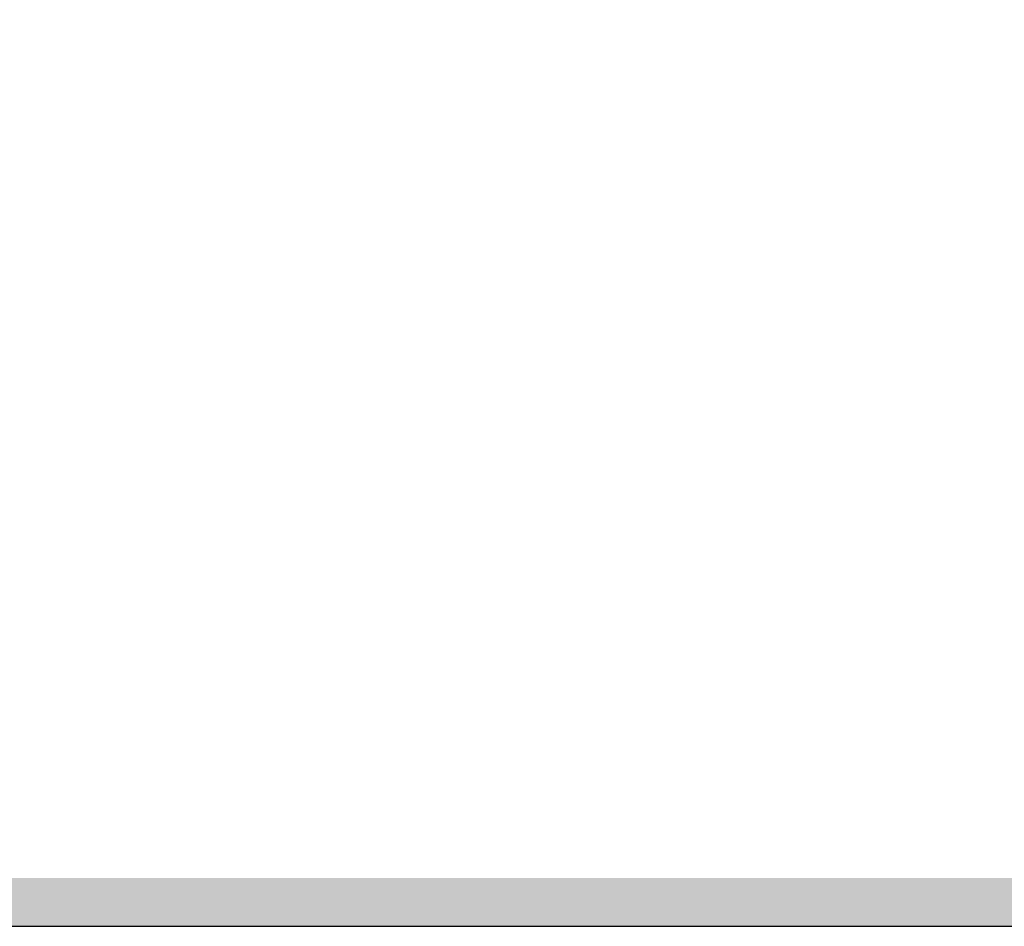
# Model space of a CAD drawing. Header units: millimetres. Extents: x 786 to 42540, y -7760 to 3796.
# Tile 275 of 656: x 42277 to 42359, y -5750 to -5675. Entities that reach past the tile are written whole.
import ezdxf

# ---------------------------------------------------------------- set-up
doc = ezdxf.new("R2010")
doc.units = ezdxf.units.MM
doc.layers.add('A-FLOR', color=7, linetype='Continuous', lineweight=13)
doc.layers.add('A-FLOR-PATT', color=7, linetype='Continuous', lineweight=25)

msp = doc.modelspace()

# ---------------------------------------------------------------- hatches: boundary and pattern name
at = {"layer": 'A-FLOR-PATT', "lineweight": 5}
h = msp.add_hatch(dxfattribs=at)
h.set_pattern_fill('FP_10', color=256, style=0, pattern_type=2)
h.set_pattern_definition([(50, (48694.2, -5700), (291.494, -25.502), [30.48, -335.28]), (355, (48694.2, -5700), (-56.389, 305.691), [24.384, -268.224]), (100.451, (48718.5, -5702.12), (235.108, 280.1865), [25.904, -284.944]), (46.184, (48694.2, -5618.72), (433.727, -67.268), [45.72, -502.92]), (96.636, (48730.35, -5624.33), (379.844, 395.885), [38.856, -427.416]), (351.184, (48694.2, -5618.7), (379.848, 395.881), [36.576, -402.336]), (21, (48734.85, -5639.04), (242.583, -163.624), [30.48, -335.28]), (326, (48734.85, -5639.04), (98.883, 294.701), [24.384, -268.224]), (71.451, (48755.06, -5652.68), (341.467, 131.074), [25.904, -284.944]), (37.5, (48694.21, -5700), (4.9419, 135.2883), [13.411, -251.562, 13.411, -258.877, -269.24]), (37.5, (48694.21, -5700), (4.9419, 135.2883), [-537.261, 13.411, -255.829]), (7.5, (48694.21, -5700), (106.9117, 160.289), [13.411, -141.834, 13.411, -245.466, -102.616]), (7.5, (48694.21, -5700), (106.9117, 160.289), [-414.122, 13.411, -89.205]), (327.5, (48603.58, -5700), (216.9455, -9.1662), [13.411, -88.189, 13.411, -303.581, -420.624]), (327.5, (48603.58, -5700), (216.9455, -9.1662), [-418.592, 13.411, -407.213]), (317.5, (48562.94, -5700), (237.007, 40.6827), [13.411, -118.669, 13.411, -197.104, -298.704]), (317.5, (48562.94, -5700), (237.007, 40.6827), [-342.595, 13.411, -285.293])])
h.paths.add_polyline_path([(37322.609, -5746), (42440.271, -5746), (42440.271, -5617), (37240.271, -5617), (37240.271, -5746)])
at = {"layer": 'A-FLOR-PATT', "lineweight": 5, "true_color": 0x515151}
msp.add_hatch(color=251, dxfattribs=at).paths.add_polyline_path([(38404.99, -5750), (42440.271, -5750), (42440.271, -5746), (37240.271, -5746), (37240.271, -5750), (37683.402, -5750)])

# ---------------------------------------------------------------- linework, layer by layer
at = {"layer": 'A-FLOR', "lineweight": 25}
msp.add_line((37240.271, -5750), (42440.271, -5750), dxfattribs=at)

doc.saveas('drawing.dxf')
